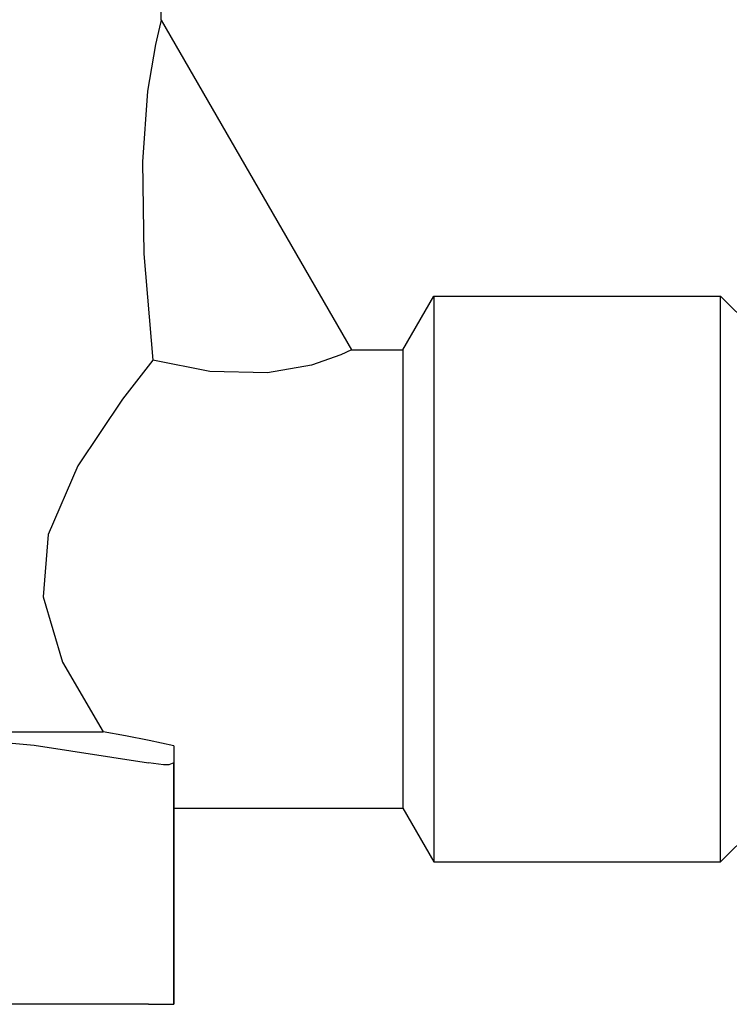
# Model space of a CAD drawing. Extents: x -156717 to 425753, y -51191 to 363295.
# Tile 315 of 502: x 139508 to 139536, y 112756 to 112795. Entities that reach past the tile are written whole.
import ezdxf

# ---------------------------------------------------------------- set-up
doc = ezdxf.new("R2010")
doc.units = 0
doc.header["$LTSCALE"] = 50
doc.layers.get('0').update_dxf_attribs({"linetype": 'CONTINUOUS'})
doc.layers.get('Defpoints').update_dxf_attribs({"linetype": 'CONTINUOUS'})
doc.layers.add('WL570---_TOEVOER', color=3, linetype='CONTINUOUS')
doc.styles.get("Standard").update_dxf_attribs({"font": 'ARIAL.TTF'})
doc.dimstyles.new('ISO-25', dxfattribs={"dimtxt": 2.5, "dimasz": 2.5, "dimexe": 1.25, "dimexo": 0.625, "dimtad": 1, "dimtih": 1, "dimdec": 4, "dimdsep": 46, "dimtxsty": 'Standard', "dimcen": 2.5, "dimadec": 0, "dimazin": 0, "dimtfac": 1, "dimtdec": 4, "dimtmove": 0, "dimatfit": 3, "dimfxl": 0, "dimtvp": 1, "dimtolj": 1, "dimtzin": 0, "dimarcsym": 0})

# ---------------------------------------------------------------- blocks, each defined once
blk = doc.blocks.new('*D171')
at = {"layer": 'Defpoints', "color": 0, "transparency": 16777216}
for p in [(140726.764, 113760.312), (138453.291, 112134.012), (140726.764, 112134.012)]:
    blk.add_point(p, dxfattribs=at)
at = {"layer": 'WL570---_TOEVOER', "color": 0, "lineweight": -2, "transparency": 16777216}
for p, q in [((138453.291, 112165.262), (138453.291, 113822.812)), ((140726.764, 112165.262), (140726.764, 113822.812)), ((138578.291, 113760.312), (140601.764, 113760.312))]:
    blk.add_line(p, q, dxfattribs=at)
at = {"layer": 'WL570---_TOEVOER', "color": 0, "transparency": 16777216}
for points in [[(138578.291, 113781.146), (138578.291, 113739.479), (138453.291, 113760.312)], [(140601.764, 113781.146), (140601.764, 113739.479), (140726.764, 113760.312)]]:
    blk.add_solid(points, dxfattribs=at)
at = {"layer": 'WL570---_TOEVOER', "color": 0, "transparency": 16777216, "insert": (139607.851, 113855.427), "char_height": 125, "attachment_point": 5}
blk.add_mtext('\\A1;2273 HT', dxfattribs=at)

msp = doc.modelspace()

# ---------------------------------------------------------------- linework, layer by layer
at = {"color": 7, "linetype": 'Continuous'}
for p, q in [((139514.01645, 112795.08011), (139514.01645, 112799.25886)), ((139513.9903, 112794.98049), (139513.7914, 112794.13318)), ((139514.01645, 112795.08019), (139513.9903, 112794.98049)), ((139514.01648, 112795.08014), (139521.49275, 112782.13086)), ((139513.7914, 112794.13318), (139513.48617, 112792.29537)), ((139513.48617, 112792.29537), (139513.27987, 112789.52125)), ((139513.27987, 112789.52125), (139513.3309, 112785.90822)), ((139513.3309, 112785.90822), (139513.68405, 112781.72141)), ((139523.51784, 112782.13086), (139524.73767, 112784.24367)), ((139523.51784, 112782.13086), (139524.73767, 112784.24367)), ((139524.73767, 112784.24367), (139536.00716, 112784.24367)), ((139524.73767, 112784.24367), (139536.00716, 112784.24367)), ((139524.73767, 112784.24367), (139524.73767, 112783.49315)), ((139537.36986, 112782.88097), (139536.00716, 112784.24367)), ((139537.36986, 112782.88097), (139536.00716, 112784.24367)), ((139536.00716, 112783.49315), (139536.00716, 112784.24367)), ((139524.73767, 112783.49315), (139524.73767, 112781.34298)), ((139536.00716, 112781.34298), (139536.00716, 112783.49315)), ((139521.08056, 112781.9389), (139519.92436, 112781.52556)), ((139521.49275, 112782.13086), (139521.08056, 112781.9389)), ((139521.49275, 112782.13086), (139523.51784, 112782.13086)), ((139521.49275, 112782.13086), (139523.51784, 112782.13086)), ((139523.51784, 112782.13086), (139523.51784, 112781.44567)), ((139513.68405, 112781.72141), (139512.49422, 112780.18978)), ((139515.93566, 112781.28686), (139513.68405, 112781.72141)), ((139519.92436, 112781.52556), (139518.19798, 112781.22272)), ((139523.51784, 112781.44567), (139523.51784, 112779.49443)), ((139518.19798, 112781.22272), (139515.93566, 112781.28686)), ((139524.73767, 112781.34298), (139524.73767, 112778.08353)), ((139536.00716, 112778.08353), (139536.00716, 112781.34298)), ((139512.49422, 112780.18978), (139510.74365, 112777.57058)), ((139523.51784, 112779.49443), (139523.51784, 112776.5742)), ((139524.73767, 112778.08353), (139524.73767, 112774.15503)), ((139536.00716, 112774.15503), (139536.00716, 112778.08353)), ((139510.74365, 112777.57058), (139509.57667, 112774.87477)), ((139523.51784, 112776.5742), (139523.51784, 112773.12955)), ((139509.57667, 112774.87477), (139509.37864, 112772.43225)), ((139524.73767, 112774.15503), (139524.73767, 112772.10406)), ((139536.00716, 112772.10406), (139536.00716, 112774.15503)), ((139523.51784, 112773.12955), (139523.51784, 112769.68489)), ((139509.37864, 112772.43225), (139510.13588, 112769.85885)), ((139524.73767, 112772.10406), (139524.73767, 112768.17556)), ((139536.00716, 112768.17556), (139536.00716, 112772.10406)), ((139510.13588, 112769.85885), (139511.73392, 112767.12867)), ((139523.51784, 112769.68489), (139523.51784, 112766.76466)), ((139524.73767, 112768.17556), (139524.73767, 112764.91611)), ((139536.00716, 112764.91611), (139536.00716, 112768.17556)), ((139504.7709, 112767.12867), (139508.64866, 112767.12867)), ((139508.64866, 112767.12867), (139511.73392, 112767.12867)), ((139512.61603, 112766.9614), (139511.73392, 112767.12867)), ((139505.01365, 112766.94849), (139509.02536, 112766.59924)), ((139513.54334, 112766.77813), (139512.61603, 112766.9614)), ((139514.51652, 112766.5788), (139513.54334, 112766.77813)), ((139523.51784, 112766.76466), (139523.51784, 112764.81342)), ((139509.02536, 112766.59924), (139513.51638, 112765.90332)), ((139514.51652, 112766.5788), (139514.51652, 112765.90332)), ((139514.10498, 112765.83219), (139513.51638, 112765.90332)), ((139514.32498, 112765.83219), (139514.10498, 112765.83219)), ((139514.51652, 112765.90332), (139514.32498, 112765.83219)), ((139514.51652, 112765.90332), (139514.51652, 112756.42711)), ((139514.51652, 112756.42711), (139514.51652, 112765.90332)), ((139523.51784, 112764.81342), (139523.51784, 112764.12823)), ((139524.73767, 112764.91611), (139524.73767, 112762.76594)), ((139536.00716, 112762.76594), (139536.00716, 112764.91611)), ((139514.51652, 112764.12823), (139523.51784, 112764.12823)), ((139514.51652, 112764.12823), (139523.51784, 112764.12823)), ((139523.51784, 112764.12823), (139524.73767, 112762.01543)), ((139523.51784, 112764.12823), (139524.73767, 112762.01543)), ((139537.36986, 112763.37812), (139536.00716, 112762.01543)), ((139524.73767, 112762.76594), (139524.73767, 112762.01543)), ((139536.00716, 112762.01543), (139536.00716, 112762.76594)), ((139524.73767, 112762.01543), (139536.00716, 112762.01543)), ((139524.73767, 112762.01543), (139536.00716, 112762.01543)), ((139513.51638, 112756.42711), (139504.87858, 112756.42711)), ((139513.51638, 112756.42711), (139514.51652, 112756.42711))]:
    msp.add_line(p, q, dxfattribs=at)

# ---------------------------------------------------------------- dimensions: what is measured, and where the dimension line sits
at = {"layer": 'WL570---_TOEVOER'}
dim = msp.add_linear_dim(base=(140726.7643, 113760.31246), p1=(138453.29076, 112134.01243), p2=(140726.7643, 112134.01243), text='<> HT', dimstyle='ISO-25', override={"dimscale": 50, "dimdec": 0}, dxfattribs=at)
dim.commit()
dim.dimension.update_dxf_attribs({"geometry": '*D171', "text_midpoint": (139607.85128, 113760.31246), "dimtype": 160})

doc.saveas('drawing.dxf')
